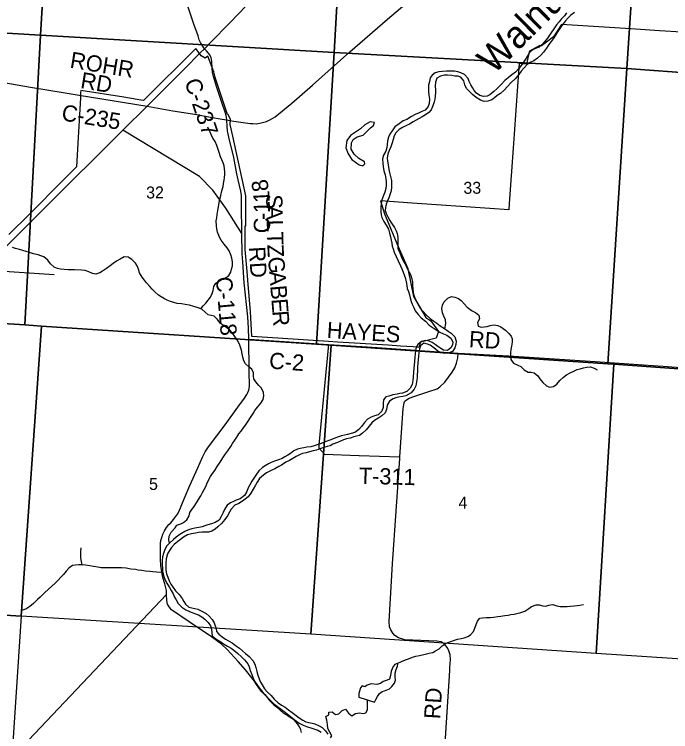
# Model space of a CAD drawing. Extents: x 114843 to 284848, y 317643 to 566895.
# Drawn here: x 229228 to 241356, y 331087 to 344335 of the extents above; entities that cross this region are included whole.
import ezdxf

# ---------------------------------------------------------------- set-up
doc = ezdxf.new("R2010")
doc.units = 0
for name, color, linetype in [('GM_X_Corporation', 7, 'Continuous'), ('GM_X_County_Road', 7, 'Continuous'), ('GM_X_County_Road_Text', 7, 'Continuous'), ('GM_X_Minor_Lake', 7, 'Continuous'), ('GM_X_Minor_River', 7, 'Continuous'), ('GM_X_Minor_River_Text', 7, 'Continuous'), ('GM_X_Section', 7, 'Continuous'), ('GM_X_Section_Text', 7, 'Continuous'), ('GM_X_State_Route', 7, 'Continuous'), ('GM_X_Township_Road', 7, 'Continuous'), ('GM_X_Township_Road_Text', 7, 'Continuous')]:
    doc.layers.add(name, color=color, linetype=linetype)

msp = doc.modelspace()

# ---------------------------------------------------------------- linework, layer by layer
at = {"layer": 'GM_X_Corporation'}
msp.add_lwpolyline([(241560, 344003), (241150, 344030), (240619, 344064), (239337, 344145), (239190, 343917), (239061, 343821), (238969, 343752), (238938, 343760), (238745, 343657), (238731, 343585), (238692, 343415), (238556, 343425), (238527, 343007), (238464, 342119), (238445, 341860), (238373, 340842), (238365, 340722), (238016, 340746), (236582, 340845), (235996, 340888), (236069, 340651), (236118, 340531), (236296, 340102), (236454, 339741), (236498, 339638), (236505, 339605), (236605, 339124), (236834, 338737), (236923, 338672), (237066, 338479), (237021, 338351), (236734, 338283), (236702, 338182), (236601, 338192), (236364, 338207), (236138, 338222), (235199, 338282), (235033, 338293), (234100, 338352), (233614, 338382), (233590, 338844), (233550, 339343), (233530, 339583), (233496, 339993), (233494, 340428), (233505, 340427), (233505, 340981), (233264, 342082), (233216, 342301), (233223, 342393), (233179, 342483), (233166, 342485), (233001, 342982), (232952, 343129), (232938, 343176), (232927, 343223), (232917, 343271), (232802, 343563), (232754, 343528), (232683, 343569), (232579, 343704), (231617, 342744), (231568, 342752), (231496, 342764), (231249, 342803), (230455, 342928), (230452, 342894), (230448, 342805), (230448, 342795), (230407, 342061), (230376, 341517), (230132, 341272), (229506, 340642), (229127, 340271)], dxfattribs=at)
at = {"layer": 'GM_X_County_Road'}
for p, q in [((230166, 342887), (230428, 342844)), ((230428, 342844), (231682, 342640)), ((233154, 342384), (233206, 342376))]:
    msp.add_line(p, q, dxfattribs=at)
for points in [[(232815, 343618), (232782, 343658), (232743, 343699), (232701, 343764), (232668, 343813), (232646, 343864), (232626, 343936), (232545, 344156), (232286, 344931)], [(233206, 342376), (233285, 342364), (233497, 342330), (233586, 342320), (233634, 342317), (233699, 342313), (233787, 342329), (233887, 342357), (233964, 342392), (234050, 342441), (234354, 342696), (234737, 343025), (235428, 343644), (236122, 344247), (236685, 344727), (236700, 344741)], [(224739, 343800), (226487, 343502), (226585, 343486), (227412, 343347), (227720, 343304), (228217, 343217), (228532, 343163), (229529, 342991), (230166, 342887)], [(233154, 342384), (233148, 342434), (233138, 342490), (233058, 342727), (232972, 342985), (232907, 343186), (232892, 343264), (232884, 343335), (232880, 343466), (232863, 343536), (232833, 343596), (232815, 343618)], [(231682, 342640), (232155, 342555), (232598, 342483), (232851, 342437)], [(232851, 342437), (232856, 342436), (233070, 342398), (233154, 342384)], [(233430, 340286), (233429, 340409), (233426, 340693), (233428, 340889), (233423, 340990), (233411, 341068), (233366, 341280), (233341, 341387), (233283, 341691), (233194, 342069), (233168, 342186), (233161, 342263), (233154, 342384)], [(233430, 340286), (233139, 340754), (232895, 341089), (232651, 341339), (231234, 342197)], [(233563, 338333), (233553, 338541), (233542, 338745), (233477, 339373), (233449, 339763), (233440, 339913), (233430, 340286)], [(227308, 338311), (227354, 338322), (227405, 338355), (227588, 338534), (227793, 338737), (228543, 339429), (228658, 339509), (228727, 339544), (228871, 339579), (228953, 339590), (229133, 339586), (229963, 339531)], [(232042, 333619), (232039, 333691), (232033, 333718), (232010, 333819), (231972, 333932), (231937, 334149), (231927, 334275), (231927, 334440), (231928, 334560), (231936, 334619), (231952, 334675), (231971, 334734), (232000, 334795), (232037, 334858), (232083, 334915), (232118, 334945), (232170, 335005), (232241, 335101), (232265, 335148), (232364, 335387), (232474, 335635), (232616, 335961), (232705, 336159), (232752, 336256), (232817, 336346), (233122, 336753), (233358, 337078), (233479, 337244), (233526, 337316), (233544, 337352), (233563, 337396), (233572, 337462), (233570, 337748), (233563, 338333)], [(233563, 338333), (234585, 338267), (235032, 338238), (235753, 338191), (237429, 338079), (238363, 338025), (239964, 337921), (241213, 337835), (242478, 337747)], [(226719, 328001), (229049, 330461), (232042, 333619)], [(234536, 331073), (234523, 331119), (234497, 331174), (234465, 331226), (234397, 331306), (234236, 331435), (234042, 331583), (233955, 331666), (233799, 331824), (233775, 331852), (233702, 331955), (233664, 332017), (233619, 332079), (233499, 332231), (233362, 332383), (233163, 332601), (233057, 332701), (232869, 332836), (232459, 333112), (232132, 333338), (232087, 333390), (232061, 333439), (232045, 333506), (232042, 333619)]]:
    msp.add_lwpolyline(points, dxfattribs=at)
at = {"layer": 'GM_X_Minor_Lake'}
for points in [[(235437, 342097), (235374, 342003), (235353, 341869), (235394, 341757), (235462, 341652), (235531, 341604), (235599, 341557), (235647, 341545), (235677, 341544), (235705, 341576), (235699, 341608), (235596, 341675), (235506, 341750), (235451, 341844), (235458, 341959), (235490, 342024), (235566, 342072), (235673, 342103), (235753, 342185), (235811, 342237), (235868, 342282), (235884, 342338), (235804, 342347), (235704, 342293), (235623, 342218)], [(235623, 342218), (235437, 342097)], [(235886, 331632), (235910, 331682), (235939, 331733), (235977, 331789), (236023, 331827), (236071, 331838), (236158, 331876), (236204, 331919), (236253, 331983), (236269, 332039), (236268, 332101), (236266, 332165), (236281, 332235), (236308, 332295), (236312, 332333), (236300, 332343), (236260, 332329), (236230, 332290), (236191, 332204), (236178, 332122), (236160, 332058), (236115, 332040), (236041, 332015), (235995, 331977), (235927, 331960), (235825, 331969), (235751, 331946), (235703, 331914), (235655, 331931), (235624, 331897), (235604, 331835), (235597, 331789), (235591, 331726)], [(235886, 331632), (235910, 331682), (235939, 331733), (235977, 331789), (236023, 331827), (236071, 331838), (236158, 331876), (236204, 331919), (236253, 331983), (236269, 332039), (236268, 332101), (236266, 332165), (236281, 332235), (236308, 332295), (236312, 332333), (236300, 332343), (236260, 332329), (236230, 332290), (236191, 332204), (236178, 332122), (236160, 332058), (236115, 332040), (236041, 332015), (235995, 331977), (235927, 331960), (235825, 331969), (235751, 331946), (235703, 331914), (235655, 331931), (235624, 331897), (235604, 331835), (235597, 331789), (235591, 331725)], [(235591, 331726), (235886, 331632)]]:
    msp.add_lwpolyline(points, dxfattribs=at)
at = {"layer": 'GM_X_Minor_River'}
for points in [[(239430, 344361), (239392, 344307), (239333, 344246), (239297, 344194), (239248, 344138), (239196, 344069), (239141, 343987), (239082, 343897), (239025, 343826), (238975, 343772), (238925, 343731), (238858, 343705), (238800, 343676), (238750, 343628), (238703, 343559), (238673, 343505), (238634, 343453), (238592, 343387), (238549, 343336), (238488, 343264), (238422, 343215), (238356, 343161), (238293, 343112), (238224, 343040), (238144, 342959), (238087, 342908), (238017, 342850), (237963, 342825), (237899, 342817), (237827, 342838), (237769, 342877), (237728, 342927), (237694, 342983), (237663, 343034), (237634, 343096), (237612, 343148), (237549, 343221), (237479, 343254), (237423, 343272), (237364, 343283), (237294, 343288), (237212, 343287), (237138, 343281), (237074, 343272), (237006, 343252), (236947, 343213), (236915, 343161), (236898, 343097), (236883, 343029), (236879, 342957), (236880, 342907), (236890, 342839), (236899, 342767), (236896, 342687), (236876, 342633), (236821, 342565), (236759, 342538), (236707, 342514), (236638, 342483), (236570, 342445), (236480, 342394), (236415, 342365), (236339, 342313), (236259, 342258), (236222, 342204), (236169, 342123), (236143, 342069), (236126, 341997), (236119, 341927), (236113, 341875), (236090, 341807), (236050, 341733)], [(239578, 344369), (239514, 344318), (239461, 344272), (239411, 344213), (239346, 344131), (239306, 344072), (239267, 344010), (239229, 343952), (239184, 343882), (239147, 343831), (239107, 343775), (239060, 343711), (239004, 343638), (238957, 343578), (238897, 343523), (238826, 343473), (238774, 343450), (238706, 343410), (238649, 343349), (238595, 343285), (238548, 343226), (238481, 343146), (238409, 343073), (238344, 343003), (238277, 342936), (238209, 342872), (238153, 342833), (238102, 342795), (238050, 342754), (237980, 342732), (237912, 342723), (237840, 342748), (237765, 342796), (237693, 342857), (237630, 342918), (237582, 342968), (237553, 343035), (237534, 343107), (237478, 343176), (237427, 343190), (237371, 343195), (237315, 343203), (237235, 343212), (237177, 343209), (237101, 343191), (237037, 343156), (237008, 343080), (237007, 343006), (237013, 342942), (237012, 342890), (237007, 342822), (237001, 342770), (236988, 342716), (236964, 342644), (236931, 342574), (236887, 342523), (236828, 342481), (236764, 342444), (236706, 342408), (236655, 342381), (236599, 342349), (236533, 342306), (236473, 342280), (236402, 342245), (236342, 342209), (236279, 342146), (236249, 342090), (236226, 342022), (236210, 341962), (236187, 341890), (236154, 341817), (236128, 341751), (236119, 341683)], [(232675, 338895), (232715, 338949), (232766, 338999), (232812, 339058), (232851, 339110), (232883, 339178), (232900, 339234), (232917, 339308), (232951, 339370), (233015, 339405), (233066, 339439), (233124, 339462), (233190, 339513), (233229, 339573), (233243, 339627), (233258, 339691), (233257, 339765), (233245, 339831), (233228, 339890), (233197, 339966), (233163, 340021), (233104, 340089), (233053, 340166), (233019, 340220), (232982, 340309), (232969, 340373), (232963, 340427), (232960, 340521), (232967, 340579), (232975, 340637), (232988, 340711), (233001, 340779), (233016, 340861), (233026, 340921), (233041, 340987), (233064, 341075), (233086, 341153), (233093, 341209), (233105, 341269), (233114, 341321), (233118, 341375), (233119, 341427), (233114, 341483), (233104, 341539), (233089, 341592), (233065, 341648), (233040, 341704), (233016, 341781), (232991, 341855), (232972, 341911), (232937, 341984), (232895, 342048), (232864, 342113), (232840, 342173), (232805, 342253)], [(236050, 341733), (236033, 341663), (236038, 341579), (236044, 341525), (236057, 341445), (236078, 341373), (236093, 341298), (236099, 341244), (236100, 341174), (236092, 341116), (236075, 341050), (236052, 340988), (236022, 340910), (236005, 340842), (235998, 340768), (235998, 340690), (236009, 340634), (236020, 340580), (236058, 340511), (236099, 340441), (236140, 340370), (236162, 340294), (236177, 340228), (236190, 340164), (236202, 340107), (236213, 340055), (236229, 340003), (236250, 339945), (236283, 339860), (236318, 339782), (236362, 339687), (236397, 339621), (236420, 339553), (236449, 339472), (236469, 339394), (236484, 339324), (236489, 339269), (236513, 339213), (236532, 339153), (236544, 339099), (236563, 339034), (236580, 338980), (236610, 338918), (236637, 338857), (236691, 338793), (236746, 338728), (236823, 338665), (236896, 338594), (236968, 338544), (237026, 338507), (237091, 338466), (237157, 338434), (237222, 338407), (237296, 338354), (237331, 338286), (237327, 338232), (237296, 338176), (237230, 338128), (237160, 338133), (237108, 338162), (237056, 338198), (237005, 338237), (236951, 338271), (236896, 338298), (236824, 338311), (236750, 338293), (236683, 338238), (236655, 338186), (236642, 338126), (236634, 338062), (236629, 338004), (236620, 337926), (236616, 337858), (236613, 337800), (236606, 337722), (236601, 337642), (236595, 337574), (236580, 337498), (236541, 337430), (236479, 337370), (236403, 337339), (236353, 337330), (236301, 337320), (236220, 337305), (236146, 337285), (236096, 337268), (236048, 337214), (236045, 337146), (236046, 337074), (236020, 337004), (235951, 336941), (235883, 336917), (235823, 336896), (235757, 336857), (235698, 336797), (235643, 336725), (235591, 336668), (235518, 336614), (235454, 336591), (235386, 336574), (235328, 336560)], [(236119, 341683), (236124, 341620), (236134, 341562), (236141, 341506), (236155, 341438), (236168, 341388), (236180, 341338), (236195, 341263), (236198, 341197), (236198, 341141), (236189, 341077), (236175, 341019), (236146, 340943), (236123, 340891), (236101, 340830), (236084, 340770), (236078, 340710), (236099, 340657), (236129, 340597), (236166, 340528), (236199, 340478), (236252, 340395), (236282, 340337), (236305, 340285), (236315, 340217), (236316, 340148), (236313, 340066), (236317, 340012), (236350, 339932), (236381, 339847), (236416, 339785), (236454, 339716), (236475, 339666), (236520, 339584), (236548, 339527), (236573, 339447), (236584, 339391), (236586, 339327), (236589, 339268), (236597, 339200), (236610, 339150), (236626, 339098), (236651, 339043), (236684, 338983), (236730, 338907), (236775, 338852), (236836, 338785), (236912, 338716), (236977, 338668), (237033, 338631), (237100, 338584), (237178, 338530), (237245, 338483), (237301, 338444), (237370, 338376), (237393, 338299), (237387, 338237), (237370, 338173), (237323, 338108), (237245, 338076), (237175, 338073), (237123, 338081), (237052, 338114), (236978, 338175), (236915, 338222), (236861, 338244), (236793, 338259), (236735, 338213), (236718, 338157), (236704, 338081), (236697, 338021), (236684, 337893), (236679, 337821), (236676, 337745), (236672, 337679), (236669, 337621), (236658, 337547), (236648, 337475), (236617, 337411), (236563, 337344), (236464, 337290), (236408, 337279), (236328, 337266), (236278, 337254), (236228, 337235), (236161, 337189), (236117, 337115), (236104, 337035), (236081, 336972), (236017, 336918), (235961, 336883), (235886, 336831), (235836, 336790), (235785, 336728), (235729, 336658), (235660, 336597), (235604, 336559), (235550, 336542), (235500, 336530), (235433, 336509), (235367, 336492)], [(231117, 339776), (231054, 339734), (231000, 339691), (230933, 339643), (230859, 339594), (230809, 339562), (230734, 339535), (230675, 339548), (230607, 339578), (230537, 339605), (230467, 339612), (230340, 339613), (230284, 339616), (230222, 339618), (230150, 339621), (230078, 339626), (230024, 339640), (229964, 339665), (229899, 339727), (229844, 339796), (229776, 339855), (229719, 339877), (229667, 339892), (229585, 339913), (229529, 339927), (229448, 339952), (229382, 339973), (229324, 339989), (229252, 340012), (229197, 340031)], [(232096, 334568), (232084, 334628), (232092, 334698), (232127, 334772), (232198, 334849), (232232, 334903), (232302, 334926), (232353, 334950), (232413, 335001), (232456, 335075), (232474, 335135), (232509, 335189), (232551, 335243), (232594, 335312), (232633, 335372), (232673, 335444), (232706, 335503), (232736, 335559), (232767, 335613), (232785, 335665), (232814, 335729), (232855, 335801), (232889, 335852), (232930, 335912), (232974, 335982), (233029, 336063), (233078, 336143), (233120, 336199), (233173, 336272), (233226, 336352), (233262, 336408), (233301, 336471), (233339, 336527), (233378, 336587), (233418, 336639), (233457, 336694), (233501, 336750), (233552, 336822), (233593, 336891), (233641, 336963), (233672, 337019), (233722, 337080), (233781, 337154), (233824, 337220), (233840, 337286), (233835, 337352), (233794, 337430), (233746, 337481), (233689, 337550), (233655, 337600), (233650, 337652), (233647, 337714), (233619, 337783), (233568, 337819), (233498, 337878), (233471, 337936), (233451, 338003), (233438, 338065), (233423, 338133), (233405, 338185), (233388, 338242), (233343, 338324), (233305, 338385), (233262, 338447), (233211, 338502), (233153, 338544), (233097, 338581), (233032, 338634), (232983, 338700), (232919, 338759), (232867, 338771), (232812, 338786), (232754, 338835), (232691, 338889), (232609, 338922), (232545, 338941), (232464, 338962), (232384, 338976), (232314, 338987), (232236, 338996), (232174, 339012), (232114, 339029), (232055, 339054), (232003, 339080), (231941, 339117), (231890, 339151), (231824, 339208), (231773, 339261), (231730, 339311), (231672, 339374), (231633, 339426), (231589, 339481), (231542, 339559), (231521, 339628), (231499, 339688), (231468, 339742), (231401, 339805), (231331, 339850), (231255, 339853), (231181, 339811), (231117, 339776)], [(237183, 338526), (237200, 338624), (237195, 338692), (237166, 338762), (237140, 338820), (237129, 338899), (237138, 338963), (237162, 339019), (237237, 339092), (237309, 339125), (237371, 339113), (237433, 339086), (237486, 339051), (237542, 338991), (237595, 338926), (237678, 338863), (237752, 338825), (237814, 338780), (237823, 338710), (237784, 338644), (237802, 338576), (237855, 338559), (237913, 338561), (237967, 338570), (238021, 338586), (238088, 338603), (238163, 338588), (238217, 338566), (238302, 338503), (238366, 338442), (238407, 338392), (238427, 338341), (238428, 338277), (238415, 338205), (238401, 338143), (238394, 338081), (238394, 338025), (238401, 337959), (238450, 337890), (238532, 337854), (238586, 337829), (238651, 337770), (238721, 337725), (238777, 337725), (238832, 337716), (238900, 337660), (238941, 337603), (238996, 337535), (239060, 337474), (239120, 337451), (239190, 337459), (239254, 337502), (239311, 337570), (239377, 337633), (239430, 337677), (239498, 337716), (239566, 337745), (239628, 337773), (239684, 337790), (239745, 337808), (239801, 337821), (239875, 337823), (239942, 337798), (239996, 337767)], [(235328, 336560), (235272, 336547), (235216, 336529), (235152, 336508), (235077, 336474), (235019, 336455), (234929, 336422), (234879, 336402), (234825, 336383), (234767, 336365), (234704, 336348), (234634, 336340), (234580, 336331), (234510, 336318), (234460, 336304), (234392, 336273), (234331, 336225), (234281, 336192), (234227, 336160), (234177, 336134), (234109, 336109), (234038, 336084), (233972, 336058), (233922, 336033), (233864, 335999), (233811, 335968), (233747, 335902), (233688, 335821), (233654, 335769), (233619, 335715), (233580, 335643), (233552, 335588), (233523, 335520), (233479, 335446), (233400, 335389), (233328, 335361), (233276, 335338), (233225, 335310), (233163, 335269), (233114, 335191), (233084, 335133), (233053, 335059), (233013, 334994), (232938, 334952), (232874, 334925), (232806, 334907), (232748, 334890), (232696, 334872), (232638, 334857), (232561, 334842), (232509, 334830), (232447, 334813), (232377, 334783), (232287, 334728), (232218, 334677), (232168, 334633), (232101, 334574), (232049, 334520), (232012, 334452), (231983, 334376), (231969, 334318), (231962, 334242), (231961, 334162), (231963, 334106), (231966, 334052), (231985, 333970), (232017, 333883), (232044, 333827), (232093, 333752), (232127, 333696), (232166, 333631), (232187, 333573), (232217, 333521), (232258, 333456), (232321, 333383), (232399, 333335), (232463, 333304), (232514, 333285), (232574, 333265), (232630, 333242), (232693, 333207), (232751, 333167), (232808, 333102), (232850, 333042), (232871, 332977), (232878, 332909), (232886, 332859), (232957, 332792), (233027, 332757), (233096, 332711), (233166, 332666), (233233, 332627), (233287, 332591), (233360, 332532), (233428, 332469), (233483, 332410), (233540, 332340), (233568, 332281), (233589, 332219), (233614, 332143), (233640, 332072)], [(235367, 336492), (235309, 336474), (235257, 336453), (235197, 336429), (235115, 336396), (235062, 336368), (235010, 336353), (234948, 336333), (234876, 336308), (234812, 336287), (234748, 336271), (234684, 336254), (234623, 336238), (234551, 336221), (234499, 336197), (234433, 336166), (234312, 336095), (234244, 336062), (234166, 336006), (234115, 335981), (234043, 335939), (233989, 335916), (233939, 335890), (233886, 335867), (233834, 335821), (233761, 335764), (233717, 335692), (233686, 335636), (233644, 335567), (233599, 335493), (233546, 335425), (233496, 335382), (233442, 335342), (233379, 335303), (233305, 335269), (233232, 335198), (233202, 335140), (233165, 335074), (233117, 335005), (233054, 334929), (232991, 334870), (232941, 334826), (232875, 334787), (232817, 334771), (232691, 334772), (232631, 334763), (232575, 334753), (232499, 334742), (232428, 334721), (232356, 334679), (232300, 334638), (232249, 334600), (232183, 334541), (232134, 334487), (232096, 334435), (232061, 334368), (232036, 334278), (232026, 334206), (232025, 334136), (232026, 334071), (232040, 334003), (232067, 333937), (232090, 333874), (232122, 333812), (232163, 333746), (232206, 333687), (232274, 333618), (232329, 333548), (232360, 333493), (232390, 333441), (232455, 333386), (232509, 333372), (232561, 333363), (232617, 333346), (232694, 333314), (232774, 333271), (232827, 333220), (232883, 333158), (232920, 333095), (232942, 333041), (232955, 332989), (232965, 332938), (233006, 332888), (233066, 332837), (233133, 332794), (233187, 332766), (233252, 332727), (233318, 332680), (233387, 332630), (233447, 332577), (233502, 332532), (233568, 332474), (233635, 332401), (233670, 332332), (233688, 332272), (233707, 332200), (233728, 332127), (233751, 332061), (233775, 332003), (233806, 331950), (233850, 331880)], [(230487, 334164), (230483, 334169), (230469, 334227), (230456, 334299), (230454, 334365), (230455, 334415), (230462, 334481)], [(231970, 334034), (231930, 334028), (231856, 334035), (231786, 334040), (231734, 334046), (231654, 334053), (231585, 334064), (231519, 334072), (231465, 334079), (231379, 334090), (231295, 334103), (231215, 334111), (231143, 334114), (231088, 334113), (231030, 334113), (230962, 334110), (230902, 334112), (230832, 334115), (230770, 334124), (230688, 334138), (230626, 334151), (230540, 334162), (230474, 334165), (230417, 334167), (230355, 334164), (230303, 334156), (230232, 334103), (230186, 334051), (230137, 333990), (230087, 333938), (230036, 333884), (229982, 333827), (229921, 333775), (229859, 333718), (229788, 333648), (229705, 333573), (229653, 333527), (229584, 333456), (229514, 333400), (229441, 333351), (229373, 333332)], [(236300, 332343), (236383, 332380), (236459, 332410), (236513, 332433), (236583, 332463), (236649, 332478), (236717, 332493), (236793, 332513), (236844, 332526), (236894, 332536), (236960, 332551), (237012, 332577), (237078, 332618), (237133, 332672), (237189, 332709), (237241, 332733), (237297, 332752), (237364, 332778), (237418, 332795), (237486, 332809), (237538, 332822), (237606, 332845), (237660, 332873), (237715, 332939), (237739, 333000), (237760, 333064), (237785, 333128), (237827, 333180), (237879, 333191), (237949, 333193), (238027, 333196), (238083, 333202), (238161, 333213), (238217, 333220), (238295, 333232), (238353, 333241), (238403, 333249), (238463, 333258), (238515, 333268), (238586, 333285), (238662, 333310), (238734, 333362), (238786, 333395), (238871, 333426), (238927, 333430), (238992, 333411), (239048, 333405), (239104, 333422), (239176, 333433), (239254, 333409), (239312, 333396), (239378, 333395), (239442, 333399), (239508, 333404), (239572, 333412), (239626, 333417), (239678, 333425), (239744, 333434)], [(233640, 332072), (233667, 332022), (233709, 331959), (233752, 331897), (233809, 331826), (233857, 331774), (233906, 331709), (233949, 331658), (234019, 331590), (234070, 331543), (234138, 331484), (234203, 331430), (234288, 331377), (234354, 331334), (234416, 331297), (234491, 331246), (234563, 331206), (234624, 331179), (234728, 331150), (234782, 331133), (234839, 331111), (234897, 331074)], [(233850, 331880), (233899, 331821), (233972, 331754), (234028, 331688), (234101, 331621), (234164, 331574), (234230, 331536), (234297, 331489), (234363, 331442), (234434, 331387), (234490, 331343), (234559, 331296), (234613, 331267), (234671, 331255), (234731, 331242), (234783, 331228), (234860, 331195), (234914, 331162), (234981, 331101), (235023, 331043)], [(235072, 330971), (235094, 331010), (235061, 331077), (235022, 331147), (235012, 331225), (235001, 331296), (234982, 331368), (235040, 331395), (235040, 331446), (235104, 331451), (235160, 331402), (235226, 331416), (235283, 331477), (235347, 331499), (235404, 331426), (235465, 331379), (235530, 331419), (235604, 331434), (235676, 331423), (235726, 331435), (235752, 331491), (235754, 331674)]]:
    msp.add_lwpolyline(points, dxfattribs=at)
at = {"layer": 'GM_X_Section'}
for points in [[(225068, 349650), (230039, 349392), (229712, 343949), (224749, 344245), (225060, 349570)], [(230039, 349392), (235447, 349037), (235140, 343630), (229712, 343949)], [(240898, 348660), (240545, 343333), (235140, 343630), (235447, 349037)], [(240898, 348660), (246230, 348309), (245891, 342939), (240545, 343333)], [(224749, 344245), (229712, 343949), (229423, 338599), (224432, 338907)], [(229712, 343949), (235140, 343630), (234813, 338244), (229733, 338576), (229423, 338599)], [(235140, 343630), (240545, 343333), (240194, 337881), (235081, 338227), (234813, 338244)], [(240545, 343333), (245891, 342939), (245535, 337501), (240308, 337873), (240194, 337881)], [(224432, 338907), (229423, 338599), (229733, 338576), (229354, 333220), (224109, 333546)], [(229733, 338576), (234813, 338244), (235081, 338227), (234704, 332885), (229354, 333220)], [(235081, 338227), (240194, 337881), (240308, 337873), (239977, 332530), (234704, 332885)], [(240308, 337873), (245535, 337501), (245711, 337490), (245315, 332181), (239977, 332530)], [(224109, 333546), (229354, 333220), (229005, 327888), (228989, 327889), (223789, 328232)]]:
    msp.add_lwpolyline(points, close=True, dxfattribs=at)
at = {"layer": 'GM_X_State_Route'}
for points in [[(232854, 343812), (233218, 344184), (233509, 344489), (233711, 344726), (233846, 344952), (233917, 345132), (234005, 345395), (234031, 345508), (234056, 345710), (234099, 346449), (234132, 346937), (234152, 347313), (234153, 347491)], [(232665, 343621), (232743, 343699), (232854, 343812)], [(227196, 338723), (227329, 338737), (227451, 338759), (227551, 338787), (227650, 338818), (227769, 338871), (227887, 338928), (228007, 339006), (228101, 339084), (228211, 339184), (228691, 339663), (229284, 340257), (230102, 341069), (230899, 341863), (231234, 342197), (231682, 342640), (232374, 343329), (232665, 343621)]]:
    msp.add_lwpolyline(points, dxfattribs=at)
at = {"layer": 'GM_X_Township_Road'}
for points in [[(235032, 338238), (234853, 336381), (234853, 336326), (234958, 336209), (235597, 336187)], [(237276, 332269), (237285, 332422), (237280, 332504), (237256, 332578), (237230, 332632), (237173, 332710), (237113, 332748), (237033, 332759), (236444, 332781), (236328, 332821), (236260, 332861), (236220, 332905), (236186, 332967), (236162, 333025), (236154, 333124), (236215, 334188), (236352, 336134), (236354, 336162), (236414, 337056), (236429, 337162), (236442, 337188), (236474, 337215), (236524, 337243), (236611, 337279), (236886, 337371), (237041, 337418), (237091, 337457), (237181, 337541), (237321, 337725), (237370, 337804), (237400, 337892), (237422, 337991), (237429, 338079)], [(235597, 336187), (235602, 336187), (236354, 336162)], [(237134, 330007), (237273, 332217), (237276, 332269)]]:
    msp.add_lwpolyline(points, dxfattribs=at)

# ---------------------------------------------------------------- texts
at = {"layer": 'GM_X_County_Road_Text'}
for s, rotation, p in [('ROHR', 350.7078, (230242, 343351)), ('RD', 350.4629, (230436, 342975)), ('C-237', 288.85, (232368, 343093)), ('C-235', 350.725, (230087, 342379)), ('8', 100.0417, (233935, 341087)), ('1', 92.9589, (233949, 340862)), ('S', 271.3785, (233880, 341005)), ('1', 90.5896, (233951, 340664)), ('A', 271.3772, (233885, 340803)), ('-', 90.4489, (233952, 340540)), ('C', 90.4179, (233954, 340293)), ('L', 271.3783, (233891, 340539)), ('T', 271.3753, (233897, 340315)), ('RD', 273.3743, (233562, 340038)), ('Z', 272.8051, (233902, 340082)), ('G', 274.6848, (233914, 339847)), ('A', 274.658, (233936, 339584)), ('C-118', 275.0053, (232950, 339477)), ('B', 274.6564, (233957, 339321)), ('E', 274.6571, (233977, 339075)), ('R', 274.6599, (233995, 338852)), ('HAYES', 356.3009, (234995, 338359)), ('RD', 356.4691, (237623, 338189)), ('C-2', 355.8399, (233928, 337793))]:
    msp.add_text(s, height=300, rotation=rotation, dxfattribs=at).set_placement(p)
at = {"layer": 'GM_X_Minor_River_Text'}
msp.add_text('Walnut', height=500, rotation=44.618, dxfattribs=at).set_placement((238085, 343209))
at = {"layer": 'GM_X_Section_Text'}
for s, rotation, p in [('32', 0.4139, (231664, 340933)), ('33', 0.414, (237527, 341019)), ('5', 0.4139, (231718, 335550)), ('4', 0.414, (237437, 335207))]:
    msp.add_text(s, height=221, rotation=rotation, dxfattribs=at).set_placement(p)
at = {"layer": 'GM_X_Township_Road_Text'}
for s, rotation, p in [('T-311', 358.4487, (235591, 335666)), ('RD', 86.4691, (237098, 331312))]:
    msp.add_text(s, height=300, rotation=rotation, dxfattribs=at).set_placement(p)

doc.saveas('drawing.dxf')
